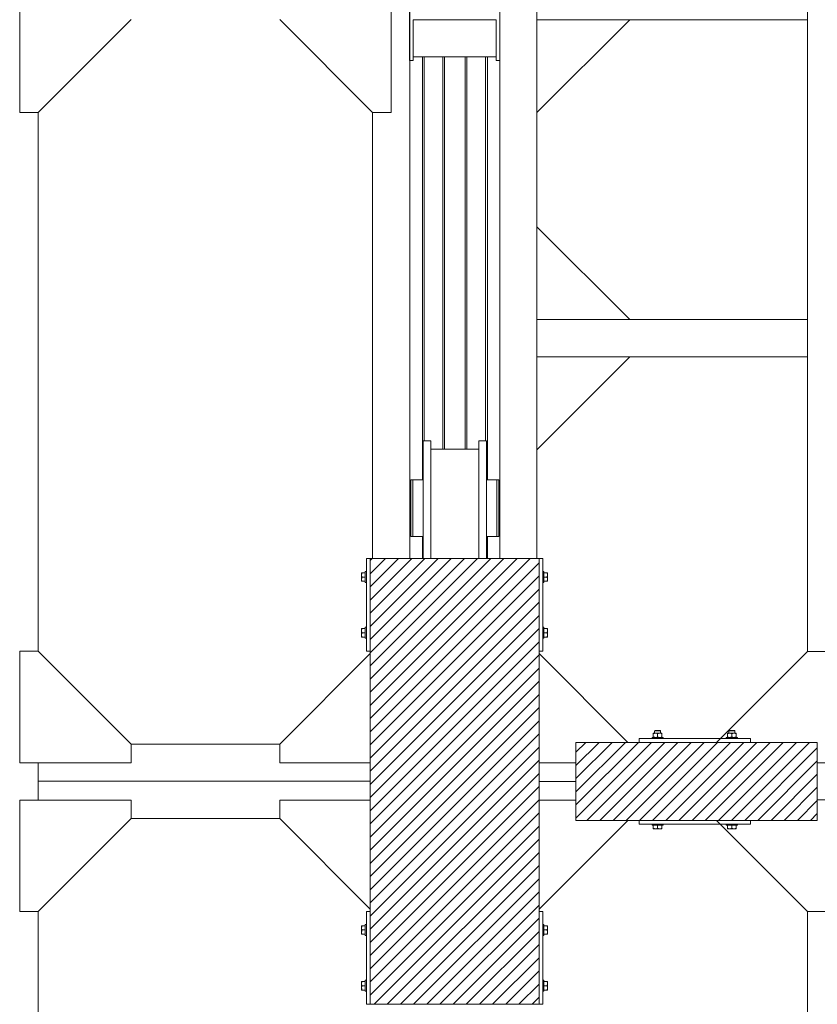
# Model space of a CAD drawing. Header units: millimetres. Extents: x 53746 to 116821, y -810352 to -765802.
# Tile 261 of 347: x 82867 to 85015, y -777202 to -774552. Entities that reach past the tile are written whole.
import ezdxf

# ---------------------------------------------------------------- set-up
doc = ezdxf.new("R2010")
doc.units = ezdxf.units.MM
doc.header["$MEASUREMENT"] = 0
for name, color, linetype, lineweight in [('Main Cradle Rails', 7, 'Continuous', 0), ('Side Cradle Blocks', 7, 'Continuous', 0), ('Side Cradle Hydraulic Arm Support', 7, 'Continuous', 0), ('Side Cradle Stbd', 7, 'Continuous', 0), ('Side Slip Rails', 7, 'Continuous', 0)]:
    doc.layers.add(name, color=color, linetype=linetype, lineweight=lineweight)

# ---------------------------------------------------------------- blocks, each defined once
blk = doc.blocks.new('*U77')
at = {"layer": 'Side Cradle Hydraulic Arm Support', "color": 7, "linetype": 'Continuous', "lineweight": 0}
blk.add_line((275, 316.7), (275, 1109.5), dxfattribs=at)
at = {"layer": 'Side Cradle Hydraulic Arm Support', "color": 7, "linetype": 'Continuous', "lineweight": 0, "extrusion": (0, 0, -1), "flags": 128}
blk.add_lwpolyline([(-248.5, 1409.5), (-225, 1409.5), (-225, 1109.5), (-275, 1109.5), (-520, 1354.5)], dxfattribs=at)
blk = doc.blocks.new('*U83')
at = {"layer": 'Side Cradle Hydraulic Arm Support', "color": 7, "linetype": 'Continuous', "lineweight": 0}
for p, q in [((275, 316.7), (275, 1109.5)), ((1003.7, 316.7), (275, 316.7)), ((275, 216.7), (275, 316.7)), ((275, 316.7), (275, 316.7)), ((275, 216.7), (275, 217.1)), ((1003.7, 216.7), (275, 216.7)), ((275, -809.4), (275, 216.7))]:
    blk.add_line(p, q, dxfattribs=at)
at = {"layer": 'Side Cradle Hydraulic Arm Support', "color": 7, "linetype": 'Continuous', "lineweight": 0, "flags": 128}
blk.add_lwpolyline([(248.5, 1409.5), (225, 1409.5), (225, 1109.5), (275, 1109.5), (520, 1354.5)], dxfattribs=at)
at = {"layer": 'Side Cradle Stbd', "color": 7, "linetype": 'Continuous', "lineweight": 0}
for p, q in [((1003.7, 566.7), (753.7, 316.7)), ((1003.7, -33.3), (753.7, 216.7)), ((1003.7, -340.5), (753.7, -590.5)), ((275, -590.5), (1003.7, -590.5))]:
    blk.add_line(p, q, dxfattribs=at)
blk = doc.blocks.new('*U57')
at = {"linetype": 'Continuous', "lineweight": 0}
h = blk.add_hatch(dxfattribs=at)
h.set_pattern_fill('HATCH', color=30, style=0, pattern_type=2)
h.set_pattern_definition([(45, (-1136.22, 11457.438), (-17.719, 17.719), [])])
h.paths.add_polyline_path([(-1472.2, 10874.5), (-1465.6, 10874.5), (-1365.6, 10874.5), (-1331.6, 10874.5), (-1329.1, 10874.5), (-1309.1, 10874.5), (-1179.1, 10874.5), (-1159.1, 10874.5), (-1156.6, 10874.5), (-1123.2, 10874.5), (-1023.2, 10874.5), (-1017.2, 10874.5), (-1017.2, 11124.5), (-1017.2, 11130.2), (-1017.2, 11424.2), (-1017.2, 11474.5), (-1017.2, 11524.7), (-1017.2, 11818.7), (-1017.2, 11824.5), (-1017.2, 12074.5), (-1023.2, 12074.5), (-1123.2, 12074.5), (-1156.6, 12074.5), (-1159.1, 12074.5), (-1179.1, 12074.5), (-1309.1, 12074.5), (-1329.1, 12074.5), (-1331.6, 12074.5), (-1365.6, 12074.5), (-1465.6, 12074.5), (-1472.2, 12074.5), (-1472.2, 11824.5), (-1472.2, 11818.2), (-1472.2, 11524.7), (-1472.2, 11474.6), (-1472.2, 11424.2), (-1472.2, 11130.7), (-1472.2, 11124.5)])
h = blk.add_hatch(dxfattribs=at)
h.set_pattern_fill('HATCH', color=30, style=0, pattern_type=2)
h.set_pattern_definition([(45, (-723.513, 11473.325), (-17.719, 17.719), [])])
h.paths.add_polyline_path([(-748.1, 11579.5), (-777.9, 11579.5), (-918.1, 11579.5), (-918.1, 11524.7), (-918.1, 11474.5), (-918.1, 11424.2), (-918.1, 11369.5), (-777.9, 11369.5), (-748.1, 11369.5), (-448.1, 11369.5), (-268.1, 11369.5), (-268.1, 11374.5), (-268.1, 11474.5), (-268.1, 11574.5), (-268.1, 11579.5), (-448.1, 11579.5)])
at = {"color": 30, "linetype": 'Continuous', "lineweight": 0, "flags": 128}
for points in [[(-1472.2, 10874.5), (-1465.6, 10874.5), (-1365.6, 10874.5), (-1331.6, 10874.5), (-1329.1, 10874.5), (-1309.1, 10874.5), (-1179.1, 10874.5), (-1159.1, 10874.5), (-1156.6, 10874.5), (-1123.2, 10874.5), (-1023.2, 10874.5), (-1017.2, 10874.5), (-1017.2, 11124.5), (-1017.2, 11130.2), (-1017.2, 11424.2), (-1017.2, 11474.5), (-1017.2, 11524.7), (-1017.2, 11818.7), (-1017.2, 11824.5), (-1017.2, 12074.5), (-1023.2, 12074.5), (-1123.2, 12074.5), (-1156.6, 12074.5), (-1159.1, 12074.5), (-1179.1, 12074.5), (-1309.1, 12074.5), (-1329.1, 12074.5), (-1331.6, 12074.5), (-1365.6, 12074.5), (-1465.6, 12074.5), (-1472.2, 12074.5), (-1472.2, 11824.5), (-1472.2, 11818.2), (-1472.2, 11524.7), (-1472.2, 11474.6), (-1472.2, 11424.2), (-1472.2, 11130.7), (-1472.2, 11124.5), (-1472.2, 10874.5)], [(-748.1, 11579.5), (-777.9, 11579.5), (-918.1, 11579.5), (-918.1, 11524.7), (-918.1, 11474.5), (-918.1, 11424.2), (-918.1, 11369.5), (-777.9, 11369.5), (-748.1, 11369.5), (-448.1, 11369.5), (-268.1, 11369.5), (-268.1, 11374.5), (-268.1, 11474.5), (-268.1, 11574.5), (-268.1, 11579.5), (-448.1, 11579.5), (-748.1, 11579.5)]]:
    blk.add_lwpolyline(points, close=True, dxfattribs=at)
at = {"layer": 'Side Cradle Blocks', "color": 7, "linetype": 'Continuous', "lineweight": 0}
for p, q in [((-1472.2, 12074.5), (-1482.2, 12074.5)), ((-1482.2, 12074.5), (-1482.2, 11824.5)), ((-1017.2, 12074.5), (-1472.2, 12074.5)), ((-1472.2, 12074.5), (-1472.2, 10874.5)), ((-1017.2, 12074.5), (-1007.2, 12074.5)), ((-1017.2, 10874.5), (-1017.2, 12074.5)), ((-1007.2, 12074.5), (-1007.2, 11824.5)), ((-1495.2, 12035.5), (-1495.2, 12035.4)), ((-1495.2, 12035.4), (-1495.2, 12035.1)), ((-1495.2, 12030.3), (-1495.2, 12033.3)), ((-1495.2, 12033.2), (-1495.2, 12033.3)), ((-1494.4, 12036), (-1493.4, 12036)), ((-1494.4, 12033.9), (-1493.4, 12036)), ((-1493.4, 12036), (-1485.2, 12036)), ((-996, 12036), (-1004.2, 12036)), ((-995, 12036), (-996, 12036)), ((-995, 12033.9), (-996, 12036)), ((-994.2, 12035.5), (-994.2, 12035.4)), ((-994.2, 12035.1), (-994.2, 12035.4)), ((-994.2, 12030.3), (-994.2, 12033.3)), ((-994.2, 12033.3), (-994.2, 12033.2)), ((-1495.2, 12030.3), (-1495.2, 12027.5)), ((-1495.2, 12018.7), (-1495.2, 12022.4)), ((-1495.2, 12021.4), (-1495.2, 12018.7)), ((-1495.2, 12012.9), (-1495.2, 12013.6)), ((-1495.2, 12013.5), (-1495.2, 12013.6)), ((-1495, 12012.9), (-1495.2, 12012.9)), ((-1493.4, 12024.5), (-1494.5, 12026.6)), ((-1493.4, 12012.9), (-1494.5, 12015)), ((-1494.4, 12022.3), (-1493.4, 12024.5)), ((-1493.4, 12024.5), (-1485.2, 12024.5)), ((-1485.2, 12012.9), (-1493.4, 12012.9)), ((-1485.2, 12018.7), (-1485.2, 12024.5)), ((-1004.2, 12018.7), (-1004.2, 12024.5)), ((-996, 12024.5), (-1004.2, 12024.5)), ((-1004.2, 12012.9), (-996, 12012.9)), ((-996, 12024.5), (-995, 12026.6)), ((-995, 12022.3), (-996, 12024.5)), ((-996, 12012.9), (-995, 12015)), ((-994.5, 12012.9), (-994.2, 12012.9)), ((-994.2, 12027.5), (-994.2, 12030.3)), ((-994.2, 12018.7), (-994.2, 12022.4)), ((-994.2, 12018.7), (-994.2, 12021.4)), ((-994.2, 12012.9), (-994.2, 12013.6)), ((-994.2, 12013.6), (-994.2, 12013.5)), ((-1495.2, 11886), (-1495.2, 11885.4)), ((-1495, 11886), (-1495.2, 11886)), ((-1495.2, 11885.4), (-1495.2, 11885.5)), ((-1495.2, 11880.3), (-1495.2, 11876.5)), ((-1495.2, 11880.3), (-1495.2, 11877.5)), ((-1493.4, 11886), (-1494.5, 11883.9)), ((-1493.4, 11874.5), (-1494.5, 11872.3)), ((-1494.4, 11876.6), (-1493.4, 11874.5)), ((-1485.2, 11886), (-1493.4, 11886)), ((-1493.4, 11874.5), (-1485.2, 11874.5)), ((-1485.2, 11880.2), (-1485.2, 11874.5)), ((-1004.2, 11886), (-996, 11886)), ((-1004.2, 11880.2), (-1004.2, 11874.5)), ((-996, 11874.5), (-1004.2, 11874.5)), ((-996, 11886), (-995, 11883.9)), ((-995, 11876.6), (-996, 11874.5)), ((-996, 11874.5), (-995, 11872.3)), ((-994.5, 11886), (-994.2, 11886)), ((-994.2, 11886), (-994.2, 11885.4)), ((-994.2, 11885.5), (-994.2, 11885.4)), ((-994.2, 11880.3), (-994.2, 11876.5)), ((-994.2, 11877.5), (-994.2, 11880.3)), ((-1495.2, 11871.4), (-1495.2, 11868.7)), ((-1495.2, 11868.7), (-1495.2, 11865.6)), ((-1495.2, 11865.6), (-1495.2, 11865.7)), ((-1495.2, 11863.8), (-1495.2, 11863.6)), ((-1495.2, 11863.5), (-1495.2, 11863.6)), ((-1494.4, 11865), (-1493.4, 11862.9)), ((-1494.4, 11862.9), (-1493.4, 11862.9)), ((-1493.4, 11862.9), (-1485.2, 11862.9)), ((-996, 11862.9), (-1004.2, 11862.9)), ((-995, 11865), (-996, 11862.9)), ((-995, 11862.9), (-996, 11862.9)), ((-994.2, 11868.7), (-994.2, 11871.4)), ((-994.2, 11868.7), (-994.2, 11865.6)), ((-994.2, 11865.7), (-994.2, 11865.6)), ((-994.2, 11863.6), (-994.2, 11863.8)), ((-994.2, 11863.5), (-994.2, 11863.6)), ((-1482.2, 11824.5), (-1472.2, 11824.5)), ((-1007.2, 11824.5), (-1017.2, 11824.5)), ((-693.1, 11611.5), (-695.4, 11611.5)), ((-692.4, 11610.5), (-695, 11610.5)), ((-503.7, 11610.5), (-501.1, 11610.5)), ((-503, 11611.5), (-500.7, 11611.5)), ((-748.1, 11579.5), (-748.1, 11589.5)), ((-748.1, 11589.5), (-448.1, 11589.5)), ((-709.7, 11604.4), (-709.7, 11604.2)), ((-709.7, 11602.6), (-707.5, 11603.6)), ((-709.7, 11602.6), (-709.7, 11594.3)), ((-709.7, 11593.2), (-709.7, 11594.3)), ((-709, 11604.4), (-709.1, 11604.4)), ((-709, 11592.5), (-709.1, 11592.5)), ((-703.9, 11604.4), (-706.9, 11604.4)), ((-706.1, 11604.4), (-706.1, 11604.4)), ((-706.1, 11592.5), (-706.1, 11592.5)), ((-705.8, 11592.7), (-703.9, 11592.5)), ((-703.9, 11604.4), (-700.1, 11604.4)), ((-700.4, 11603.7), (-702.4, 11604.3)), ((-700.2, 11593.2), (-698.1, 11594.3)), ((-698.1, 11602.6), (-695.9, 11603.6)), ((-698.1, 11594.3), (-698.1, 11602.6)), ((-694.2, 11592.7), (-692.3, 11592.5)), ((-692.3, 11604.4), (-689.2, 11604.4)), ((-688.8, 11603.7), (-690.8, 11604.3)), ((-690, 11604.4), (-690.1, 11604.4)), ((-690.1, 11592.5), (-690, 11592.5)), ((-688.6, 11593.2), (-686.5, 11594.3)), ((-687.1, 11604.4), (-687.2, 11604.4)), ((-687.1, 11592.5), (-687.2, 11592.5)), ((-686.5, 11603.6), (-686.5, 11603.7)), ((-686.5, 11603.6), (-686.5, 11602.6)), ((-686.5, 11594.3), (-686.5, 11602.6)), ((-686.5, 11592.7), (-686.5, 11592.5)), ((-509.7, 11603.6), (-509.7, 11603.7)), ((-509.7, 11602.6), (-509.7, 11603.6)), ((-509.7, 11594.3), (-509.7, 11602.6)), ((-507.5, 11593.2), (-509.7, 11594.3)), ((-509.7, 11592.7), (-509.7, 11592.5)), ((-509.1, 11604.4), (-509, 11604.4)), ((-509.1, 11592.5), (-509, 11592.5)), ((-507.4, 11603.7), (-505.3, 11604.3)), ((-503.9, 11604.4), (-506.9, 11604.4)), ((-506.1, 11604.4), (-506.1, 11604.4)), ((-506.1, 11592.5), (-506.1, 11592.5)), ((-501.9, 11592.7), (-503.9, 11592.5)), ((-498.1, 11602.6), (-500.2, 11603.6)), ((-498.1, 11594.3), (-498.1, 11602.6)), ((-495.9, 11593.2), (-498.1, 11594.3)), ((-492.3, 11604.4), (-496, 11604.4)), ((-495.8, 11603.7), (-493.8, 11604.3)), ((-492.3, 11604.4), (-489.2, 11604.4)), ((-490.3, 11592.7), (-492.3, 11592.5)), ((-490.1, 11604.4), (-490, 11604.4)), ((-490.1, 11592.5), (-490, 11592.5)), ((-486.5, 11602.6), (-488.6, 11603.6)), ((-487.1, 11604.4), (-487.2, 11604.4)), ((-487.1, 11592.5), (-487.2, 11592.5)), ((-486.5, 11604.4), (-486.5, 11604.2)), ((-486.5, 11602.6), (-486.5, 11594.3)), ((-486.5, 11593.2), (-486.5, 11594.3)), ((-448.1, 11589.5), (-448.1, 11579.5)), ((-918.1, 11369.5), (-918.1, 11579.5)), ((-918.1, 11579.5), (-268.1, 11579.5)), ((-268.1, 11579.5), (-268.1, 11369.5)), ((-268.1, 11369.5), (-918.1, 11369.5)), ((-748.1, 11369.5), (-748.1, 11359.5)), ((-448.1, 11359.5), (-448.1, 11369.5)), ((-748.1, 11359.5), (-448.1, 11359.5)), ((-709.7, 11348.3), (-709.7, 11356.5)), ((-709.7, 11347.2), (-709.7, 11348.3)), ((-707.5, 11347.3), (-709.7, 11348.3)), ((-709.1, 11346.5), (-709, 11346.5)), ((-709, 11346.5), (-708.7, 11346.5)), ((-703.9, 11346.5), (-706.9, 11346.5)), ((-706.8, 11346.5), (-706.9, 11346.5)), ((-703.9, 11346.5), (-701.1, 11346.5)), ((-698.1, 11348.3), (-700.2, 11347.2)), ((-692.3, 11356.5), (-698.1, 11356.5)), ((-698.1, 11348.3), (-698.1, 11356.5)), ((-695.9, 11347.3), (-698.1, 11348.3)), ((-692.3, 11346.5), (-696, 11346.5)), ((-695, 11346.5), (-692.3, 11346.5)), ((-686.5, 11348.3), (-688.6, 11347.2)), ((-686.5, 11346.5), (-687.2, 11346.5)), ((-687.1, 11346.5), (-687.2, 11346.5)), ((-686.5, 11356.5), (-686.5, 11348.3)), ((-686.5, 11346.7), (-686.5, 11346.5)), ((-509.7, 11356.5), (-509.7, 11348.3)), ((-509.7, 11348.3), (-507.5, 11347.2)), ((-509.7, 11346.7), (-509.7, 11346.5)), ((-509.7, 11346.5), (-509, 11346.5)), ((-509, 11346.5), (-509.1, 11346.5)), ((-503.9, 11346.5), (-500.1, 11346.5)), ((-503.9, 11346.5), (-501.1, 11346.5)), ((-503.8, 11356.5), (-498.1, 11356.5)), ((-500.2, 11347.3), (-498.1, 11348.3)), ((-498.1, 11348.3), (-498.1, 11356.5)), ((-498.1, 11348.3), (-495.9, 11347.2)), ((-495, 11346.5), (-492.3, 11346.5)), ((-492.3, 11346.5), (-489.2, 11346.5)), ((-489.2, 11346.5), (-489.3, 11346.5)), ((-488.6, 11347.3), (-486.5, 11348.3)), ((-487.4, 11346.5), (-487.2, 11346.5)), ((-487.1, 11346.5), (-487.2, 11346.5)), ((-486.5, 11348.3), (-486.5, 11356.5)), ((-486.5, 11347.2), (-486.5, 11348.3)), ((-1482.2, 10874.5), (-1482.2, 11124.5)), ((-1482.2, 11124.5), (-1472.2, 11124.5)), ((-1007.2, 11124.5), (-1017.2, 11124.5)), ((-1007.2, 10874.5), (-1007.2, 11124.5)), ((-1495.2, 11085.5), (-1495.2, 11085.4)), ((-1495.2, 11085.4), (-1495.2, 11085.1)), ((-1495.2, 11080.3), (-1495.2, 11083.3)), ((-1495.2, 11083.2), (-1495.2, 11083.3)), ((-1495.2, 11080.3), (-1495.2, 11077.5)), ((-1494.4, 11086), (-1493.4, 11086)), ((-1494.4, 11083.9), (-1493.4, 11086)), ((-1493.4, 11086), (-1485.2, 11086)), ((-996, 11086), (-1004.2, 11086)), ((-995, 11086), (-996, 11086)), ((-995, 11083.9), (-996, 11086)), ((-994.2, 11085.5), (-994.2, 11085.4)), ((-994.2, 11085.1), (-994.2, 11085.4)), ((-994.2, 11080.3), (-994.2, 11083.3)), ((-994.2, 11083.3), (-994.2, 11083.2)), ((-994.2, 11077.5), (-994.2, 11080.3)), ((-1495.2, 11068.7), (-1495.2, 11072.4)), ((-1495.2, 11071.4), (-1495.2, 11068.7)), ((-1495.2, 11062.9), (-1495.2, 11063.6)), ((-1495.2, 11063.5), (-1495.2, 11063.6)), ((-1495, 11062.9), (-1495.2, 11062.9)), ((-1493.4, 11074.5), (-1494.5, 11076.6)), ((-1493.4, 11062.9), (-1494.5, 11065)), ((-1494.4, 11072.3), (-1493.4, 11074.5)), ((-1493.4, 11074.5), (-1485.2, 11074.5)), ((-1485.2, 11062.9), (-1493.4, 11062.9)), ((-1485.2, 11068.7), (-1485.2, 11074.5)), ((-1004.2, 11068.7), (-1004.2, 11074.5)), ((-996, 11074.5), (-1004.2, 11074.5)), ((-1004.2, 11062.9), (-996, 11062.9)), ((-996, 11074.5), (-995, 11076.6)), ((-995, 11072.3), (-996, 11074.5)), ((-996, 11062.9), (-995, 11065)), ((-994.5, 11062.9), (-994.2, 11062.9)), ((-994.2, 11068.7), (-994.2, 11072.4)), ((-994.2, 11068.7), (-994.2, 11071.4)), ((-994.2, 11062.9), (-994.2, 11063.6)), ((-994.2, 11063.6), (-994.2, 11063.5)), ((-1495.2, 10936), (-1495.2, 10935.4)), ((-1495, 10936), (-1495.2, 10936)), ((-1495.2, 10935.4), (-1495.2, 10935.5)), ((-1495.2, 10930.3), (-1495.2, 10926.5)), ((-1495.2, 10930.3), (-1495.2, 10927.5)), ((-1495.2, 10921.4), (-1495.2, 10918.7)), ((-1495.2, 10918.7), (-1495.2, 10915.6)), ((-1493.4, 10936), (-1494.5, 10933.9)), ((-1493.4, 10924.5), (-1494.5, 10922.3)), ((-1494.4, 10926.6), (-1493.4, 10924.5)), ((-1485.2, 10936), (-1493.4, 10936)), ((-1493.4, 10924.5), (-1485.2, 10924.5)), ((-1485.2, 10930.2), (-1485.2, 10924.5)), ((-1004.2, 10936), (-996, 10936)), ((-1004.2, 10930.2), (-1004.2, 10924.5)), ((-996, 10924.5), (-1004.2, 10924.5)), ((-996, 10936), (-995, 10933.9)), ((-995, 10926.6), (-996, 10924.5)), ((-996, 10924.5), (-995, 10922.3)), ((-994.5, 10936), (-994.2, 10936)), ((-994.2, 10936), (-994.2, 10935.4)), ((-994.2, 10935.5), (-994.2, 10935.4)), ((-994.2, 10930.3), (-994.2, 10926.5)), ((-994.2, 10927.5), (-994.2, 10930.3)), ((-994.2, 10918.7), (-994.2, 10921.4)), ((-994.2, 10918.7), (-994.2, 10915.6)), ((-1495.2, 10915.6), (-1495.2, 10915.7)), ((-1495.2, 10913.8), (-1495.2, 10913.6)), ((-1495.2, 10913.5), (-1495.2, 10913.6)), ((-1494.4, 10915), (-1493.4, 10912.9)), ((-1494.4, 10912.9), (-1493.4, 10912.9)), ((-1493.4, 10912.9), (-1485.2, 10912.9)), ((-996, 10912.9), (-1004.2, 10912.9)), ((-995, 10915), (-996, 10912.9)), ((-995, 10912.9), (-996, 10912.9)), ((-994.2, 10915.7), (-994.2, 10915.6)), ((-994.2, 10913.6), (-994.2, 10913.8)), ((-994.2, 10913.5), (-994.2, 10913.6)), ((-1472.2, 10874.5), (-1482.2, 10874.5)), ((-1472.2, 10874.5), (-1017.2, 10874.5)), ((-1017.2, 10874.5), (-1007.2, 10874.5))]:
    blk.add_line(p, q, dxfattribs=at)
at = {"layer": 'Side Cradle Blocks', "color": 7, "linetype": 'Continuous', "lineweight": 0, "flags": 128}
for points in [[(-1494.4, 12036), (-1494.5, 12036), (-1495, 12036), (-1495.2, 12036), (-1495.2, 12035.4), (-1495.2, 12033.3)], [(-1494.4, 12033.9), (-1494.7, 12033.3), (-1495, 12032.2), (-1495.2, 12030.3), (-1495.2, 12029.5), (-1495.1, 12028.8), (-1494.5, 12026.8), (-1494.5, 12026.6)], [(-1485.2, 12024.5), (-1485.2, 12030.2), (-1485.2, 12035.1), (-1485.2, 12038.3), (-1485.2, 12039.5), (-1482.2, 12039.5)], [(-1007.2, 12039.5), (-1004.2, 12039.5), (-1004.2, 12038.3), (-1004.2, 12035.1), (-1004.2, 12030.2), (-1004.2, 12024.5)], [(-994.2, 12033.3), (-994.2, 12035.4), (-994.2, 12036), (-994.4, 12036), (-995, 12036), (-995, 12036)], [(-995, 12026.6), (-994.9, 12026.8), (-994.3, 12028.8), (-994.2, 12029.5), (-994.2, 12030.3), (-994.4, 12032.2), (-994.7, 12033.3), (-995, 12033.9)], [(-1495.2, 12030.3), (-1495.2, 12026.5), (-1495.2, 12022.4)], [(-1494.4, 12022.3), (-1494.7, 12021.7), (-1495, 12020.6), (-1495.2, 12018.7), (-1495.2, 12017.9), (-1495.1, 12017.2), (-1494.5, 12015.2), (-1494.5, 12015)], [(-1495.2, 12018.7), (-1495.2, 12018.7), (-1495.2, 12015.6), (-1495.2, 12013.6)], [(-1495, 12012.9), (-1494.5, 12012.9), (-1494.4, 12012.9), (-1493.4, 12012.9)], [(-1482.2, 12009.5), (-1485.2, 12009.5), (-1485.2, 12010.6), (-1485.2, 12013.9), (-1485.2, 12018.7)], [(-1004.2, 12018.7), (-1004.2, 12013.9), (-1004.2, 12010.6), (-1004.2, 12009.5), (-1007.2, 12009.5)], [(-996, 12012.9), (-995, 12012.9), (-995, 12012.9), (-994.5, 12012.9)], [(-995, 12015), (-994.9, 12015.2), (-994.3, 12017.2), (-994.2, 12017.9), (-994.2, 12018.7), (-994.4, 12020.6), (-994.7, 12021.7), (-995, 12022.3)], [(-994.2, 12022.4), (-994.2, 12026.5), (-994.2, 12030.3)], [(-994.2, 12013.6), (-994.2, 12015.6), (-994.2, 12018.7), (-994.2, 12018.7)], [(-1495.2, 11885.4), (-1495.2, 11883.3), (-1495.2, 11880.3), (-1495.2, 11880.3)], [(-1494.5, 11883.9), (-1494.5, 11883.7), (-1495.1, 11881.7), (-1495.2, 11881), (-1495.2, 11880.3), (-1495, 11878.3), (-1494.7, 11877.3), (-1494.4, 11876.6)], [(-1495.2, 11876.5), (-1495.2, 11872.4), (-1495.2, 11868.7)], [(-1494.5, 11872.3), (-1494.5, 11872.2), (-1495.1, 11870.1), (-1495.2, 11869.4), (-1495.2, 11868.7), (-1495, 11866.7), (-1494.7, 11865.7), (-1494.4, 11865)], [(-1493.4, 11886), (-1494.4, 11886), (-1494.5, 11886), (-1495, 11886)], [(-1485.2, 11880.2), (-1485.2, 11885.1), (-1485.2, 11888.3), (-1485.2, 11889.5), (-1482.2, 11889.5)], [(-1482.2, 11859.5), (-1485.2, 11859.5), (-1485.2, 11860.6), (-1485.2, 11863.9), (-1485.2, 11868.7), (-1485.2, 11874.5)], [(-1007.2, 11889.5), (-1004.2, 11889.5), (-1004.2, 11888.3), (-1004.2, 11885.1), (-1004.2, 11880.2)], [(-1004.2, 11874.5), (-1004.2, 11868.7), (-1004.2, 11863.9), (-1004.2, 11860.6), (-1004.2, 11859.5), (-1007.2, 11859.5)], [(-994.5, 11886), (-995, 11886), (-995, 11886), (-996, 11886)], [(-995, 11876.6), (-994.7, 11877.3), (-994.4, 11878.3), (-994.2, 11880.3), (-994.2, 11881), (-994.3, 11881.7), (-994.9, 11883.7), (-995, 11883.9)], [(-995, 11865), (-994.7, 11865.7), (-994.4, 11866.7), (-994.2, 11868.7), (-994.2, 11869.4), (-994.3, 11870.1), (-994.9, 11872.2), (-995, 11872.3)], [(-994.2, 11880.3), (-994.2, 11880.3), (-994.2, 11883.3), (-994.2, 11885.4)], [(-994.2, 11868.7), (-994.2, 11872.4), (-994.2, 11876.5)], [(-1495.2, 11865.6), (-1495.2, 11863.6), (-1495.2, 11862.9), (-1495, 11862.9), (-1494.5, 11862.9), (-1494.4, 11862.9)], [(-995, 11862.9), (-995, 11862.9), (-994.4, 11862.9), (-994.2, 11862.9), (-994.2, 11863.6), (-994.2, 11865.6)], [(-706.1, 11604.4), (-706.1, 11610.5), (-705.1, 11611.5), (-704.5, 11611.5), (-703, 11611.5), (-700.7, 11611.5), (-698.1, 11611.5), (-695.4, 11611.5)], [(-706.1, 11610.5), (-705.5, 11610.5), (-703.7, 11610.5), (-701.1, 11610.5), (-698.1, 11610.5), (-695, 11610.5)], [(-693.1, 11611.5), (-691.6, 11611.5), (-691.1, 11611.5), (-690.1, 11610.5), (-690.1, 11604.4)], [(-692.4, 11610.5), (-690.7, 11610.5), (-690.1, 11610.5)], [(-506.1, 11604.4), (-506.1, 11610.5), (-505.1, 11611.5), (-504.5, 11611.5), (-503, 11611.5)], [(-506.1, 11610.5), (-505.5, 11610.5), (-503.7, 11610.5)], [(-501.1, 11610.5), (-498.1, 11610.5), (-495, 11610.5), (-492.4, 11610.5), (-490.7, 11610.5), (-490.1, 11610.5)], [(-500.7, 11611.5), (-498.1, 11611.5), (-495.4, 11611.5), (-493.1, 11611.5), (-491.6, 11611.5), (-491.1, 11611.5), (-490.1, 11610.5), (-490.1, 11604.4)], [(-713.1, 11589.5), (-713.1, 11592.5), (-711.9, 11592.5), (-708.7, 11592.5), (-703.8, 11592.5), (-698.1, 11592.5), (-692.3, 11592.5), (-687.5, 11592.5), (-684.2, 11592.5), (-683.1, 11592.5), (-683.1, 11589.5)], [(-709.7, 11604.4), (-709, 11604.4), (-706.9, 11604.4)], [(-709.7, 11602.6), (-709.7, 11603.6), (-709.7, 11603.7), (-709.7, 11604.2)], [(-705.8, 11592.7), (-706.9, 11593), (-707.5, 11593.3), (-709.7, 11594.3)], [(-709.7, 11593.2), (-709.7, 11593.2), (-709.7, 11592.6), (-709.7, 11592.5)], [(-707.5, 11603.6), (-706.9, 11603.9), (-705.8, 11604.2), (-703.9, 11604.4), (-703.1, 11604.4), (-702.4, 11604.3)], [(-700.2, 11593.2), (-700.4, 11593.1), (-702.4, 11592.6), (-703.1, 11592.5), (-703.9, 11592.5)], [(-700.4, 11603.7), (-700.2, 11603.7), (-698.1, 11602.6)], [(-692.3, 11604.4), (-696, 11604.4), (-700.1, 11604.4)], [(-694.2, 11592.7), (-695.3, 11593), (-695.9, 11593.3), (-698.1, 11594.3)], [(-695.9, 11603.6), (-695.3, 11603.9), (-694.2, 11604.2), (-692.3, 11604.4), (-691.5, 11604.4), (-690.8, 11604.3)], [(-688.6, 11593.2), (-688.8, 11593.1), (-690.8, 11592.6), (-691.5, 11592.5), (-692.3, 11592.5)], [(-689.2, 11604.4), (-687.2, 11604.4), (-686.5, 11604.4), (-686.5, 11604.2), (-686.5, 11603.7)], [(-688.8, 11603.7), (-688.6, 11603.7), (-686.5, 11602.6)], [(-686.5, 11592.7), (-686.5, 11593.2), (-686.5, 11593.2), (-686.5, 11594.3)], [(-513.1, 11589.5), (-513.1, 11592.5), (-511.9, 11592.5), (-508.7, 11592.5), (-503.8, 11592.5), (-498.1, 11592.5), (-492.3, 11592.5), (-487.5, 11592.5), (-484.2, 11592.5), (-483.1, 11592.5), (-483.1, 11589.5)], [(-509.7, 11603.7), (-509.7, 11604.2), (-509.7, 11604.4), (-509, 11604.4), (-506.9, 11604.4)], [(-509.7, 11602.6), (-507.5, 11603.7), (-507.4, 11603.7)], [(-509.7, 11594.3), (-509.7, 11593.2), (-509.7, 11593.2), (-509.7, 11592.7)], [(-503.9, 11592.5), (-504.6, 11592.5), (-505.3, 11592.6), (-507.4, 11593.1), (-507.5, 11593.2)], [(-505.3, 11604.3), (-504.6, 11604.4), (-503.9, 11604.4), (-501.9, 11604.2), (-500.9, 11603.9), (-500.2, 11603.6)], [(-496, 11604.4), (-500.1, 11604.4), (-503.9, 11604.4)], [(-498.1, 11594.3), (-500.2, 11593.3), (-500.9, 11593), (-501.9, 11592.7)], [(-498.1, 11602.6), (-495.9, 11603.7), (-495.8, 11603.7)], [(-492.3, 11592.5), (-493, 11592.5), (-493.8, 11592.6), (-495.8, 11593.1), (-495.9, 11593.2)], [(-493.8, 11604.3), (-493, 11604.4), (-492.3, 11604.4), (-490.3, 11604.2), (-489.3, 11603.9), (-488.6, 11603.6)], [(-486.5, 11594.3), (-488.6, 11593.3), (-489.3, 11593), (-490.3, 11592.7)], [(-489.2, 11604.4), (-487.2, 11604.4), (-486.5, 11604.4)], [(-486.5, 11604.2), (-486.5, 11603.7), (-486.5, 11603.6), (-486.5, 11602.6)], [(-486.5, 11592.5), (-486.5, 11592.6), (-486.5, 11593.2), (-486.5, 11593.2)], [(-698.1, 11356.5), (-703.8, 11356.5), (-708.7, 11356.5), (-711.9, 11356.5), (-713.1, 11356.5), (-713.1, 11359.5)], [(-709.7, 11347.2), (-709.7, 11347.2), (-709.7, 11346.6), (-709.7, 11346.5), (-709, 11346.5), (-706.9, 11346.5)], [(-707.5, 11347.3), (-706.9, 11347), (-705.8, 11346.7), (-703.9, 11346.5), (-703.1, 11346.5), (-702.4, 11346.6), (-700.4, 11347.1), (-700.2, 11347.2)], [(-703.9, 11346.5), (-700.1, 11346.5), (-696, 11346.5)], [(-695.9, 11347.3), (-695.3, 11347), (-694.2, 11346.7), (-692.3, 11346.5), (-691.5, 11346.5), (-690.8, 11346.6), (-688.8, 11347.1), (-688.6, 11347.2)], [(-683.1, 11359.5), (-683.1, 11356.5), (-684.2, 11356.5), (-687.5, 11356.5), (-692.3, 11356.5)], [(-692.3, 11346.5), (-692.3, 11346.5), (-689.2, 11346.5), (-687.2, 11346.5)], [(-686.5, 11346.7), (-686.5, 11347.2), (-686.5, 11347.2), (-686.5, 11348.3)], [(-503.8, 11356.5), (-508.7, 11356.5), (-511.9, 11356.5), (-513.1, 11356.5), (-513.1, 11359.5)], [(-509.7, 11348.3), (-509.7, 11347.2), (-509.7, 11347.2), (-509.7, 11346.7)], [(-509, 11346.5), (-506.9, 11346.5), (-503.9, 11346.5), (-503.9, 11346.5)], [(-507.5, 11347.2), (-507.4, 11347.1), (-505.3, 11346.6), (-504.6, 11346.5), (-503.9, 11346.5), (-501.9, 11346.7), (-500.9, 11347), (-500.2, 11347.3)], [(-500.1, 11346.5), (-496, 11346.5), (-492.3, 11346.5)], [(-483.1, 11359.5), (-483.1, 11356.5), (-484.2, 11356.5), (-487.5, 11356.5), (-492.3, 11356.5), (-498.1, 11356.5)], [(-495.9, 11347.2), (-495.8, 11347.1), (-493.8, 11346.6), (-493, 11346.5), (-492.3, 11346.5), (-490.3, 11346.7), (-489.3, 11347), (-488.6, 11347.3)], [(-489.2, 11346.5), (-487.2, 11346.5), (-486.5, 11346.5), (-486.5, 11346.6), (-486.5, 11347.2), (-486.5, 11347.2)], [(-1494.4, 11086), (-1494.5, 11086), (-1495, 11086), (-1495.2, 11086), (-1495.2, 11085.4), (-1495.2, 11083.3)], [(-1494.4, 11083.9), (-1494.7, 11083.3), (-1495, 11082.2), (-1495.2, 11080.3), (-1495.2, 11079.5), (-1495.1, 11078.8), (-1494.5, 11076.8), (-1494.5, 11076.6)], [(-1495.2, 11080.3), (-1495.2, 11076.5), (-1495.2, 11072.4)], [(-1485.2, 11074.5), (-1485.2, 11080.2), (-1485.2, 11085.1), (-1485.2, 11088.3), (-1485.2, 11089.5), (-1482.2, 11089.5)], [(-1007.2, 11089.5), (-1004.2, 11089.5), (-1004.2, 11088.3), (-1004.2, 11085.1), (-1004.2, 11080.2), (-1004.2, 11074.5)], [(-994.2, 11083.3), (-994.2, 11085.4), (-994.2, 11086), (-994.4, 11086), (-995, 11086), (-995, 11086)], [(-995, 11076.6), (-994.9, 11076.8), (-994.3, 11078.8), (-994.2, 11079.5), (-994.2, 11080.3), (-994.4, 11082.2), (-994.7, 11083.3), (-995, 11083.9)], [(-994.2, 11072.4), (-994.2, 11076.5), (-994.2, 11080.3)], [(-1494.4, 11072.3), (-1494.7, 11071.7), (-1495, 11070.6), (-1495.2, 11068.7), (-1495.2, 11067.9), (-1495.1, 11067.2), (-1494.5, 11065.2), (-1494.5, 11065)], [(-1495.2, 11068.7), (-1495.2, 11068.7), (-1495.2, 11065.6), (-1495.2, 11063.6)], [(-1495, 11062.9), (-1494.5, 11062.9), (-1494.4, 11062.9), (-1493.4, 11062.9)], [(-1482.2, 11059.5), (-1485.2, 11059.5), (-1485.2, 11060.6), (-1485.2, 11063.9), (-1485.2, 11068.7)], [(-1004.2, 11068.7), (-1004.2, 11063.9), (-1004.2, 11060.6), (-1004.2, 11059.5), (-1007.2, 11059.5)], [(-996, 11062.9), (-995, 11062.9), (-995, 11062.9), (-994.5, 11062.9)], [(-995, 11065), (-994.9, 11065.2), (-994.3, 11067.2), (-994.2, 11067.9), (-994.2, 11068.7), (-994.4, 11070.6), (-994.7, 11071.7), (-995, 11072.3)], [(-994.2, 11063.6), (-994.2, 11065.6), (-994.2, 11068.7), (-994.2, 11068.7)], [(-1495.2, 10935.4), (-1495.2, 10933.3), (-1495.2, 10930.3), (-1495.2, 10930.3)], [(-1494.5, 10933.9), (-1494.5, 10933.7), (-1495.1, 10931.7), (-1495.2, 10931), (-1495.2, 10930.3), (-1495, 10928.3), (-1494.7, 10927.3), (-1494.4, 10926.6)], [(-1495.2, 10926.5), (-1495.2, 10922.4), (-1495.2, 10918.7)], [(-1494.5, 10922.3), (-1494.5, 10922.2), (-1495.1, 10920.1), (-1495.2, 10919.4), (-1495.2, 10918.7), (-1495, 10916.7), (-1494.7, 10915.7), (-1494.4, 10915)], [(-1493.4, 10936), (-1494.4, 10936), (-1494.5, 10936), (-1495, 10936)], [(-1485.2, 10930.2), (-1485.2, 10935.1), (-1485.2, 10938.3), (-1485.2, 10939.5), (-1482.2, 10939.5)], [(-1482.2, 10909.5), (-1485.2, 10909.5), (-1485.2, 10910.6), (-1485.2, 10913.9), (-1485.2, 10918.7), (-1485.2, 10924.5)], [(-1007.2, 10939.5), (-1004.2, 10939.5), (-1004.2, 10938.3), (-1004.2, 10935.1), (-1004.2, 10930.2)], [(-1004.2, 10924.5), (-1004.2, 10918.7), (-1004.2, 10913.9), (-1004.2, 10910.6), (-1004.2, 10909.5), (-1007.2, 10909.5)], [(-994.5, 10936), (-995, 10936), (-995, 10936), (-996, 10936)], [(-995, 10926.6), (-994.7, 10927.3), (-994.4, 10928.3), (-994.2, 10930.3), (-994.2, 10931), (-994.3, 10931.7), (-994.9, 10933.7), (-995, 10933.9)], [(-995, 10915), (-994.7, 10915.7), (-994.4, 10916.7), (-994.2, 10918.7), (-994.2, 10919.4), (-994.3, 10920.1), (-994.9, 10922.2), (-995, 10922.3)], [(-994.2, 10930.3), (-994.2, 10930.3), (-994.2, 10933.3), (-994.2, 10935.4)], [(-994.2, 10918.7), (-994.2, 10922.4), (-994.2, 10926.5)], [(-1495.2, 10915.6), (-1495.2, 10913.6), (-1495.2, 10912.9), (-1495, 10912.9), (-1494.5, 10912.9), (-1494.4, 10912.9)], [(-995, 10912.9), (-995, 10912.9), (-994.4, 10912.9), (-994.2, 10912.9), (-994.2, 10913.6), (-994.2, 10915.6)]]:
    blk.add_lwpolyline(points, dxfattribs=at)
at = {"layer": 'Side Cradle Stbd', "color": 7, "linetype": 'Continuous', "lineweight": 0}
for p, q in [((-1023.2, 13274.5), (-1023.2, 15239.3)), ((-2415.9, 13274.7), (-2415.9, 13589)), ((-1415.6, 13274.7), (-1415.6, 13589)), ((-1365.6, 13589), (-1365.6, 12074.5)), ((-2365.9, 13274.7), (-2115.9, 13524.7)), ((-1465.6, 13274.7), (-1715.6, 13524.7)), ((-1356.2, 13424.5), (-1356.2, 13524.5)), ((-1356.2, 13524.5), (-1133.2, 13524.5)), ((-1133.2, 13524.5), (-1133.2, 13424.5)), ((-1366.2, 13414.5), (-1356.2, 13414.5)), ((-1356.2, 13424.5), (-1133.2, 13424.5)), ((-1356.2, 13424.5), (-1356.2, 13414.5)), ((-1133.2, 13414.5), (-1133.2, 13424.5)), ((-1133.2, 13414.5), (-1123.2, 13414.5)), ((-1123.2, 12074.5), (-1123.2, 13414.5)), ((-2415.9, 13274.7), (-2365.9, 13274.7)), ((-2365.9, 13274.7), (-2365.9, 11824.7)), ((-1465.6, 13274.7), (-1465.6, 12074.5)), ((-1415.6, 13274.7), (-1465.6, 13274.7)), ((-1023.2, 12074.5), (-1023.2, 13274.7)), ((-1309.1, 12390.7), (-1309.1, 12376.9)), ((-1159.1, 12390.7), (-1159.1, 12376.9)), ((-1309.1, 12368.5), (-1179.1, 12368.5)), ((-1362.6, 12279.9), (-1362.6, 12285.7)), ((-1362.6, 12263.3), (-1362.6, 12279.9)), ((-1329.1, 12278.8), (-1329.1, 12209.5)), ((-1179.1, 12278.8), (-1179.1, 12209.5)), ((-1159.1, 12279.9), (-1159.1, 12285.7)), ((-1130.6, 12279.9), (-1130.6, 12285.7)), ((-1130.6, 12263.3), (-1130.6, 12279.9)), ((-1365.6, 12249.5), (-1362.6, 12249.5)), ((-1125.6, 12246.4), (-1125.6, 12249.5)), ((-1125.6, 12249.5), (-1123.2, 12249.5)), ((-1125.6, 12244.9), (-1125.6, 12246.4)), ((-1125.6, 12238.6), (-1125.6, 12244.9)), ((-1125.6, 12238), (-1125.6, 12238.6)), ((-1125.6, 12237.8), (-1125.6, 12238)), ((-1125.6, 12237.7), (-1125.6, 12237.8)), ((-1130.6, 12180.3), (-1130.6, 12209.5)), ((-1125.6, 12192.8), (-1125.6, 12194.2)), ((-1362.6, 12169.5), (-1365.6, 12169.5)), ((-1125.6, 12180.9), (-1125.6, 12181.2)), ((-1125.6, 12180.3), (-1125.6, 12180.9)), ((-1125.6, 12180.9), (-1125.6, 12180.9)), ((-1125.6, 12180.1), (-1125.6, 12180.3)), ((-1125.6, 12172), (-1125.6, 12172.5)), ((-1123.2, 12169.5), (-1125.6, 12169.5)), ((-1017.2, 11818.7), (-777.9, 11579.5)), ((-2115.9, 11574.6), (-1715.6, 11574.6)), ((-2365.9, 11524.7), (-2365.9, 11424.2)), ((-1715.6, 11524.7), (-1472.2, 11524.7)), ((-918.1, 11524.7), (-1017.2, 11524.7)), ((-2365.9, 11474.6), (-1472.2, 11474.6)), ((-1017.2, 11474.5), (-918.1, 11474.5)), ((-1715.6, 11424.2), (-1472.2, 11424.2)), ((-918.1, 11424.2), (-1017.2, 11424.2)), ((-2115.9, 11374.6), (-1715.6, 11374.6)), ((-1017.2, 11130.2), (-777.9, 11369.5)), ((-2365.9, 11124.2), (-2365.9, 9674.5))]:
    blk.add_line(p, q, dxfattribs=at)
at = {"layer": 'Side Cradle Stbd', "color": 7, "linetype": 'Continuous', "lineweight": 0, "flags": 128}
for points in [[(-1366.2, 13414.5), (-1366.2, 13434), (-1366.2, 13524.5), (-1366.2, 13584.5)], [(-1123.2, 13584.5), (-1123.2, 13524.5), (-1123.2, 13434), (-1123.2, 13414.5)], [(-1329.1, 12390.7), (-1329.1, 12390.7), (-1309.1, 12390.7)], [(-1329.1, 12390.7), (-1329.1, 12376.9), (-1329.1, 12337.6), (-1329.1, 12278.8)], [(-1309.1, 12376.9), (-1309.1, 12337.6), (-1309.1, 12278.8), (-1309.1, 12209.5), (-1309.1, 12140.1), (-1309.1, 12081.3), (-1309.1, 12074.5)], [(-1179.1, 12390.7), (-1179.1, 12390.7), (-1159.1, 12390.7)], [(-1179.1, 12390.7), (-1179.1, 12376.9), (-1179.1, 12337.6), (-1179.1, 12278.8)], [(-1159.1, 12376.9), (-1159.1, 12337.6), (-1159.1, 12278.8), (-1159.1, 12209.5), (-1159.1, 12140.1), (-1159.1, 12081.3), (-1159.1, 12074.5)], [(-1357.6, 12238.6), (-1357.6, 12238.6), (-1357.6, 12263.3), (-1357.6, 12279.9), (-1357.6, 12285.7), (-1362.6, 12285.7)], [(-1329.1, 12285.7), (-1357.6, 12285.7), (-1357.6, 12285.7)], [(-1130.6, 12285.7), (-1130.6, 12285.7), (-1159.1, 12285.7)], [(-1130.6, 12133.3), (-1130.6, 12133.3), (-1125.6, 12133.3), (-1125.6, 12139.1), (-1125.6, 12155.6), (-1125.6, 12180.3), (-1125.6, 12209.5), (-1125.6, 12238.6), (-1125.6, 12263.3), (-1125.6, 12279.9), (-1125.6, 12285.7), (-1130.6, 12285.7)], [(-1362.6, 12133.3), (-1362.6, 12139.1), (-1362.6, 12155.6), (-1362.6, 12180.3), (-1362.6, 12209.5), (-1362.6, 12238.6), (-1362.6, 12263.3)], [(-1357.6, 12238.6), (-1357.6, 12238.6), (-1357.6, 12263.3)], [(-1130.6, 12155.6), (-1130.6, 12155.6), (-1130.6, 12180.3), (-1130.6, 12209.5), (-1130.6, 12238.6), (-1130.6, 12263.3)], [(-1130.6, 12238.6), (-1130.6, 12263.3), (-1130.6, 12263.3)], [(-1357.6, 12209.5), (-1357.6, 12209.5), (-1357.6, 12238.6)], [(-1357.6, 12133.3), (-1357.6, 12139.1), (-1357.6, 12155.6), (-1357.6, 12180.3), (-1357.6, 12209.5), (-1357.6, 12209.5)], [(-1329.1, 12209.5), (-1329.1, 12140.1), (-1329.1, 12081.3), (-1329.1, 12074.5)], [(-1179.1, 12209.5), (-1179.1, 12140.1), (-1179.1, 12081.3), (-1179.1, 12074.5)], [(-1125.6, 12181.2), (-1125.6, 12181.2), (-1125.6, 12192.8)], [(-1159.1, 12133.3), (-1130.6, 12133.3), (-1130.6, 12139.1), (-1130.6, 12155.6), (-1130.6, 12180.3), (-1130.6, 12180.3)], [(-1159.1, 12180.3), (-1159.1, 12180.3), (-1159.1, 12180.3), (-1159.1, 12177.2), (-1159.1, 12155.6), (-1159.1, 12155.6), (-1159.1, 12153.5), (-1159.1, 12140.1)], [(-1125.6, 12172.5), (-1125.6, 12172.5), (-1125.6, 12172.5), (-1125.6, 12180.1)], [(-1125.6, 12169.5), (-1125.6, 12169.5), (-1125.6, 12172)], [(-1362.6, 12133.3), (-1362.6, 12133.3), (-1357.6, 12133.3), (-1357.6, 12139.1), (-1357.6, 12139.1)], [(-1159.1, 12140.1), (-1159.1, 12139.1), (-1159.1, 12139.1), (-1159.1, 12138.3), (-1159.1, 12133.3), (-1159.1, 12133.3), (-1159.1, 12133.3)], [(-1357.6, 12133.3), (-1357.6, 12133.3), (-1329.1, 12133.3)], [(-2115.9, 11524.7), (-2415.9, 11524.7), (-2415.9, 11824.7), (-2365.9, 11824.7), (-2115.9, 11574.7), (-2115.9, 11524.7)], [(-1472.2, 11818.2), (-1715.6, 11574.7), (-1715.6, 11524.7)], [(-2115.9, 11424.2), (-2415.9, 11424.2), (-2415.9, 11124.2), (-2365.9, 11124.2), (-2115.9, 11374.2), (-2115.9, 11424.2)], [(-1472.2, 11130.7), (-1715.6, 11374.2), (-1715.6, 11424.2)]]:
    blk.add_lwpolyline(points, dxfattribs=at)
at = {"layer": 'Side Slip Rails', "color": 7, "linetype": 'Continuous', "lineweight": 0}
for p, q in [((-1331.6, 13424.5), (-1331.6, 12285.7)), ((-1327, 13424.5), (-1327, 12390.7)), ((-1276.6, 13424.5), (-1276.6, 12368.5)), ((-1271.6, 13424.5), (-1271.6, 12368.5)), ((-1216.6, 13424.5), (-1216.6, 12368.5)), ((-1211.6, 13424.5), (-1211.6, 12368.5)), ((-1161.3, 13424.5), (-1161.3, 12390.7)), ((-1156.6, 13424.5), (-1156.6, 12285.7)), ((-1331.6, 12133.3), (-1331.6, 12074.5)), ((-1156.6, 12133.3), (-1156.6, 12074.5))]:
    blk.add_line(p, q, dxfattribs=at)
at = {"layer": 'Side Cradle Stbd', "color": 7, "linetype": 'Continuous', "lineweight": 0, "rotation": 180}
blk.add_blockref('*U83', (-19.6, 12933.9), dxfattribs=at)
at = {"layer": 'Side Cradle Stbd', "color": 7, "linetype": 'Continuous', "lineweight": 0, "extrusion": (0, 0, -1)}
blk.add_blockref('*U77', (19.6, 10015), dxfattribs=at)

msp = doc.modelspace()

# ---------------------------------------------------------------- block references
at = {"layer": 'Main Cradle Rails', "color": 7, "linetype": 'Continuous', "lineweight": 0}
msp.add_blockref('*U57', (85283.05, -788076.95), dxfattribs=at)

doc.saveas('drawing.dxf')
